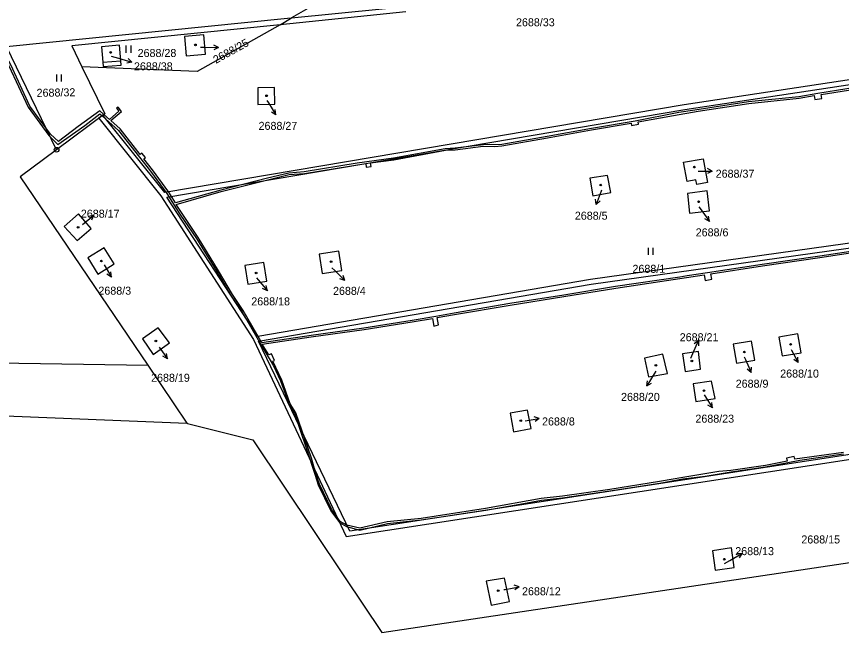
# Model space of a CAD drawing. Extents: x -562167 to -556918, y -1077891 to -1070763.
# Drawn here: x -561602.8 to -561427.7, y -1076441.3 to -1076310.6 of the extents above; entities that cross this region are included whole.
import ezdxf

# ---------------------------------------------------------------- set-up
doc = ezdxf.new("R2010")
doc.units = 0
for name, color, linetype in [('Hranice parcel', 7, 'Continuous'), ('Parcelní čísla', 7, 'Continuous'), ('Pop  PČ popisy', 7, 'Continuous'), ('Vnitřní kresba', 7, 'Continuous'), ('Věcná břemena k části', 7, 'Continuous'), ('Značky bodu BP', 7, 'Continuous'), ('Značky budov', 7, 'Continuous'), ('Značky kultur', 7, 'Continuous')]:
    doc.layers.add(name, color=color, linetype=linetype)

msp = doc.modelspace()

# ---------------------------------------------------------------- linework, layer by layer
at = {"layer": 'Hranice parcel'}
for p, q in [((-561520.21, -1076309.57), (-561546.88, -1076312.35)), ((-561546.88, -1076312.35), (-561544.47, -1076310.86)), ((-561594.35, -1076338.85), (-561605, -1076316.95)), ((-561588.96, -1076321.25), (-561584.11, -1076331.23)), ((-561584.11, -1076331.23), (-561594.35, -1076338.85)), ((-561594.35, -1076338.85), (-561602.07, -1076344.59)), ((-561602.07, -1076344.59), (-561574.95, -1076384.59)), ((-561665.89, -1076383.06), (-561574.95, -1076384.59)), ((-561574.95, -1076384.59), (-561566.65, -1076396.84)), ((-561661.27, -1076393.1), (-561566.65, -1076396.84))]:
    msp.add_line(p, q, dxfattribs=at)
for points in [[(-561439.54, -1076300.66), (-561456.4, -1076297.73), (-561459.65, -1076297.35), (-561480.28, -1076299.01), (-561499.57, -1076300.5), (-561528.15, -1076302.8), (-561530.6, -1076302.86), (-561544.47, -1076310.86)], [(-561544.47, -1076310.86), (-561456.05, -1076302.02), (-561453.56, -1076301.78), (-561445.5, -1076300.97), (-561439.54, -1076300.66)], [(-561605, -1076316.95), (-561545.29, -1076310.94), (-561544.47, -1076310.86)], [(-561546.88, -1076312.35), (-561591.1, -1076316.84), (-561588.96, -1076321.25)], [(-561546.88, -1076312.35), (-561564.52, -1076322.28), (-561588.96, -1076321.25)], [(-561566.8, -1076318.9), (-561562.71, -1076318.55), (-561563.1, -1076314.47), (-561567.15, -1076314.86), (-561566.8, -1076318.9)], [(-561584.77, -1076316.99), (-561584.5, -1076320.29), (-561584.43, -1076321.22), (-561580.63, -1076320.92), (-561580.71, -1076319.96), (-561580.99, -1076316.67), (-561584.77, -1076316.99)], [(-561548.06, -1076325.66), (-561551.59, -1076325.69), (-561551.58, -1076329.24), (-561548.02, -1076329.19), (-561548.06, -1076325.66)], [(-561458.42, -1076346.24), (-561458.62, -1076345.21), (-561460.47, -1076345.56), (-561461.24, -1076341.49), (-561457.1, -1076340.75), (-561456.14, -1076345.8), (-561458.42, -1076346.24)], [(-561476.68, -1076347.96), (-561477.35, -1076344.29), (-561481.1, -1076344.9), (-561480.49, -1076348.63), (-561476.68, -1076347.96)], [(-561455.75, -1076351.8), (-561456.25, -1076347.61), (-561460.39, -1076348.12), (-561459.94, -1076352.3), (-561455.75, -1076351.8)], [(-561589.99, -1076358.09), (-561586.97, -1076355.56), (-561589.67, -1076352.48), (-561592.69, -1076355.13), (-561589.99, -1076358.09)], [(-561584.22, -1076359.68), (-561587.71, -1076361.82), (-561585.61, -1076365.23), (-561582.13, -1076363.09), (-561584.22, -1076359.68)], [(-561534.38, -1076360.35), (-561538.6, -1076361.03), (-561537.93, -1076365.12), (-561533.76, -1076364.45), (-561534.38, -1076360.35)], [(-561549.7, -1076366.75), (-561550.35, -1076362.81), (-561554.37, -1076363.4), (-561553.71, -1076367.41), (-561549.7, -1076366.75)], [(-561573.82, -1076382.27), (-561570.36, -1076379.84), (-561572.77, -1076376.66), (-561576.11, -1076378.99), (-561573.82, -1076382.27)], [(-561436.96, -1076377.91), (-561440.98, -1076378.61), (-561440.3, -1076382.6), (-561436.28, -1076381.92), (-561436.96, -1076377.91)], [(-561446.09, -1076383.53), (-561446.77, -1076379.47), (-561450.69, -1076380.13), (-561450.02, -1076384.11), (-561446.09, -1076383.53)], [(-561458.07, -1076381.67), (-561461.47, -1076382.19), (-561460.91, -1076385.91), (-561457.6, -1076385.42), (-561458.07, -1076381.67)], [(-561465.6, -1076382.24), (-561469.53, -1076383.09), (-561468.68, -1076387.03), (-561464.65, -1076386.3), (-561465.6, -1076382.24)], [(-561458.61, -1076392.28), (-561454.55, -1076391.63), (-561455.28, -1076387.93), (-561459.21, -1076388.53), (-561458.61, -1076392.28)], [(-561493.6, -1076398.04), (-561494.37, -1076394.08), (-561498.03, -1076394.75), (-561497.32, -1076398.71), (-561493.6, -1076398.04)], [(-561566.65, -1076396.84), (-561566.57, -1076396.96), (-561552.7, -1076400.4), (-561533.2, -1076429.47), (-561525.27, -1076441.29), (-561459.52, -1076431.47), (-561381.4, -1076419.8)], [(-561451.05, -1076423.36), (-561455.08, -1076423.93), (-561454.5, -1076428.04), (-561450.5, -1076427.48), (-561451.05, -1076423.36)], [(-561498.21, -1076434.69), (-561499.25, -1076429.74), (-561503.14, -1076430.4), (-561502.06, -1076435.5), (-561498.21, -1076434.69)]]:
    msp.add_lwpolyline(points, dxfattribs=at)
at = {"layer": 'Pop  PČ popisy'}
for p, q in [((-561563.75, -1076317.1), (-561562.95, -1076317.12)), ((-561559.95, -1076317.17), (-561560.94, -1076316.65)), ((-561562.95, -1076317.12), (-561559.95, -1076317.17)), ((-561559.95, -1076317.17), (-561560.96, -1076317.66)), ((-561582.73, -1076319), (-561581.21, -1076319.42)), ((-561581.21, -1076319.42), (-561578.33, -1076320.25)), ((-561578.33, -1076320.25), (-561579.43, -1076320.45)), ((-561578.33, -1076320.25), (-561579.15, -1076319.49)), ((-561549.7, -1076328.4), (-561549.38, -1076328.91)), ((-561549.38, -1076328.91), (-561547.79, -1076331.46)), ((-561547.79, -1076331.46), (-561548.74, -1076330.87)), ((-561547.79, -1076331.46), (-561547.9, -1076330.34)), ((-561458.16, -1076343.37), (-561455.16, -1076343.37)), ((-561455.16, -1076343.37), (-561456.16, -1076342.87)), ((-561455.16, -1076343.37), (-561456.16, -1076343.87)), ((-561478.71, -1076347.64), (-561479.79, -1076350.44)), ((-561478.63, -1076347.43), (-561478.71, -1076347.64)), ((-561479.79, -1076350.44), (-561479.89, -1076349.33)), ((-561479.79, -1076350.44), (-561478.96, -1076349.69)), ((-561457.96, -1076350.99), (-561457.5, -1076351.64)), ((-561457.5, -1076351.64), (-561455.74, -1076354.07)), ((-561588.8, -1076354.71), (-561586.5, -1076352.78)), ((-561586.5, -1076352.78), (-561587.59, -1076353.04)), ((-561586.5, -1076352.78), (-561586.95, -1076353.81)), ((-561455.74, -1076354.07), (-561456.73, -1076353.55)), ((-561455.74, -1076354.07), (-561455.92, -1076352.96)), ((-561588.83, -1076354.73), (-561588.8, -1076354.71)), ((-561584.25, -1076363.3), (-561582.7, -1076365.87)), ((-561535.9, -1076363.89), (-561535.28, -1076364.49)), ((-561582.7, -1076365.87), (-561583.65, -1076365.27)), ((-561582.7, -1076365.87), (-561582.79, -1076364.76)), ((-561551.87, -1076366.04), (-561551.52, -1076366.46)), ((-561535.28, -1076364.49), (-561533.12, -1076366.57)), ((-561533.12, -1076366.57), (-561533.49, -1076365.52)), ((-561551.52, -1076366.46), (-561549.59, -1076368.76)), ((-561549.59, -1076368.76), (-561549.85, -1076367.67)), ((-561533.12, -1076366.57), (-561534.19, -1076366.24)), ((-561549.59, -1076368.76), (-561550.62, -1076368.31)), ((-561459.26, -1076382.09), (-561458.09, -1076379.33)), ((-561458.09, -1076379.33), (-561458.94, -1076380.05)), ((-561458.09, -1076379.33), (-561458.02, -1076380.45)), ((-561572.57, -1076380.78), (-561570.81, -1076383.21)), ((-561438.4, -1076381.24), (-561438.34, -1076381.35)), ((-561438.34, -1076381.35), (-561436.93, -1076384)), ((-561570.81, -1076383.21), (-561571.8, -1076382.69)), ((-561570.81, -1076383.21), (-561570.99, -1076382.1)), ((-561459.67, -1076383.05), (-561459.26, -1076382.09)), ((-561448.33, -1076382.82), (-561448.09, -1076383.36)), ((-561448.09, -1076383.36), (-561446.87, -1076386.1)), ((-561436.93, -1076384), (-561437.84, -1076383.35)), ((-561436.93, -1076384), (-561436.96, -1076382.88)), ((-561446.87, -1076386.1), (-561447.73, -1076385.39)), ((-561446.87, -1076386.1), (-561446.82, -1076384.98)), ((-561467.44, -1076386.4), (-561468.99, -1076388.97)), ((-561467.08, -1076385.81), (-561467.44, -1076386.4)), ((-561468.99, -1076388.97), (-561468.9, -1076387.86)), ((-561468.99, -1076388.97), (-561468.04, -1076388.37)), ((-561456.85, -1076390.88), (-561456.71, -1076391.09)), ((-561456.71, -1076391.09), (-561455.08, -1076393.61)), ((-561455.08, -1076393.61), (-561456.04, -1076393.04)), ((-561455.08, -1076393.61), (-561455.2, -1076392.49)), ((-561494.82, -1076396.4), (-561491.86, -1076395.88)), ((-561491.86, -1076395.88), (-561492.94, -1076395.56)), ((-561491.86, -1076395.88), (-561492.76, -1076396.55)), ((-561451.43, -1076426.04), (-561448.83, -1076424.54)), ((-561448.83, -1076424.54), (-561449.95, -1076424.61)), ((-561448.83, -1076424.54), (-561449.45, -1076425.47)), ((-561452.53, -1076426.68), (-561451.43, -1076426.04)), ((-561499.35, -1076432.2), (-561499.09, -1076432.15)), ((-561499.09, -1076432.15), (-561496.14, -1076431.58)), ((-561496.14, -1076431.58), (-561497.22, -1076431.28)), ((-561496.14, -1076431.58), (-561497.03, -1076432.26))]:
    msp.add_line(p, q, dxfattribs=at)
at = {"layer": 'Vnitřní kresba'}
msp.add_line((-561584.5, -1076320.29), (-561580.71, -1076319.96), dxfattribs=at)
at = {"layer": 'Věcná břemena k části'}
for points in [[(-561584.69, -1076331.66), (-561584.28, -1076331.36), (-561585.16, -1076330.57), (-561589.74, -1076333.92), (-561593.92, -1076337.09), (-561595.66, -1076335.56), (-561600.03, -1076329.59), (-561604.08, -1076320.86), (-561604.48, -1076320.03), (-561605.08, -1076319.98), (-561604.44, -1076321.02), (-561600.37, -1076329.79), (-561595.96, -1076335.82), (-561594.1, -1076337.72), (-561588.31, -1076333.73), (-561585.18, -1076331.23)], [(-561571.32, -1076347.95), (-561584.51, -1076331.53), (-561585.4, -1076332.19), (-561572.22, -1076348.61), (-561552.51, -1076379.12), (-561532.88, -1076420.95), (-561398.47, -1076400.31), (-561398.62, -1076399.32), (-561532.05, -1076419.81), (-561551.44, -1076379.45), (-561480.87, -1076367.4), (-561386.89, -1076354.23), (-561387.02, -1076353.24), (-561481, -1076366.41), (-561551.6, -1076378.46), (-561570.95, -1076348.9), (-561460.97, -1076330.35), (-561396.9, -1076320.64), (-561397.05, -1076319.65), (-561461.12, -1076329.36)]]:
    msp.add_lwpolyline(points, close=True, dxfattribs=at)
for points in [[(-561420.42, -1076324.96), (-561432.72, -1076326.92), (-561436.73, -1076327.61), (-561447.43, -1076328.72), (-561458.84, -1076330.44), (-561462.22, -1076330.94), (-561471.5, -1076332.76), (-561480.8, -1076334.36), (-561490.15, -1076336.04), (-561499.82, -1076337.75), (-561503.77, -1076337.81), (-561509.71, -1076338.55), (-561511.81, -1076338.67), (-561522.81, -1076340.67), (-561530.55, -1076341.73), (-561541.76, -1076343.57), (-561545.03, -1076343.83), (-561549.54, -1076344.91), (-561559.44, -1076347.43), (-561569.11, -1076350.09), (-561570.5, -1076347.89), (-561574, -1076343.13), (-561575.81, -1076340.81), (-561575.48, -1076340.53), (-561576.23, -1076339.58), (-561576.57, -1076339.85), (-561580.81, -1076334.44), (-561582.79, -1076332.68), (-561580.53, -1076330.76), (-561581.26, -1076329.81), (-561581.62, -1076330.04), (-561581.13, -1076330.65), (-561583.09, -1076332.41), (-561584.28, -1076331.36), (-561584.69, -1076331.66), (-561581.17, -1076334.78), (-561576.74, -1076340.45), (-561574.4, -1076343.43), (-561570.92, -1076348.17), (-561568.14, -1076352.52), (-561564.6, -1076357.68), (-561560.28, -1076364.72), (-561557.32, -1076369.78), (-561555.04, -1076373.19), (-561551.07, -1076380.07), (-561548.28, -1076384.74), (-561546.8, -1076387.87), (-561544.99, -1076392.89), (-561543.82, -1076394.79), (-561541.32, -1076402.11), (-561539.47, -1076407.92), (-561538.78, -1076409.95), (-561536.13, -1076415.45), (-561534.3, -1076417.95), (-561532.82, -1076418.77), (-561529.96, -1076419.56), (-561524.1, -1076418.14), (-561516.92, -1076417.37), (-561503.23, -1076415.31), (-561496, -1076414.08), (-561491.4, -1076413.19), (-561486.92, -1076412.69), (-561476.85, -1076411.25), (-561466.27, -1076409.58), (-561461.36, -1076408.72), (-561456.67, -1076408.13), (-561451.14, -1076407.21), (-561443.81, -1076406.16), (-561436.54, -1076404.7), (-561427.24, -1076403.38)], [(-561419.66, -1076359.5), (-561432.31, -1076361.41), (-561444.54, -1076363.19), (-561456.15, -1076365), (-561460.47, -1076365.62), (-561462.03, -1076365.89), (-561475.65, -1076367.9), (-561486.67, -1076369.68), (-561498.09, -1076371.51), (-561509.92, -1076373.55), (-561513.82, -1076374.22), (-561518.86, -1076375.09), (-561529.09, -1076376.7), (-561540.31, -1076378.28), (-561550.77, -1076379.8), (-561554.7, -1076372.97), (-561556.98, -1076369.56), (-561559.94, -1076364.52), (-561564.26, -1076357.46), (-561568.94, -1076350.48), (-561559.36, -1076347.72), (-561549.46, -1076345.21), (-561544.99, -1076344.13), (-561541.72, -1076343.87), (-561528.69, -1076341.78), (-561528.58, -1076342.55), (-561527.58, -1076342.44), (-561527.69, -1076341.64), (-561522.77, -1076340.97), (-561511.77, -1076338.97), (-561509.69, -1076338.85), (-561503.75, -1076338.11), (-561501.3, -1076338.18), (-561499.78, -1076338.05), (-561490.09, -1076336.34), (-561480.74, -1076334.66), (-561472.36, -1076333.21), (-561472.28, -1076333.71), (-561470.79, -1076333.45), (-561470.87, -1076332.95), (-561463.36, -1076331.58), (-561458.13, -1076330.64), (-561447.39, -1076329.02), (-561436.69, -1076327.91), (-561433.52, -1076327.36), (-561433.36, -1076328.23), (-561431.85, -1076327.95), (-561431.99, -1076327.1), (-561420.38, -1076325.26)], [(-561427.28, -1076403.08), (-561437.62, -1076404.52), (-561437.77, -1076403.92), (-561439.4, -1076404.29), (-561439.25, -1076404.94), (-561443.86, -1076405.86), (-561451.18, -1076406.91), (-561453.76, -1076407.11), (-561455.88, -1076407.5), (-561461.4, -1076408.42), (-561466.31, -1076409.28), (-561476.9, -1076410.95), (-561486.96, -1076412.39), (-561491.44, -1076412.89), (-561503.27, -1076415.01), (-561516.96, -1076417.07), (-561524.16, -1076417.84), (-561529.97, -1076419.14), (-561532.71, -1076418.49), (-561534.1, -1076417.72), (-561535.87, -1076415.29), (-561538.5, -1076409.83), (-561539.19, -1076407.82), (-561540.24, -1076404.3), (-561543.54, -1076394.67), (-561544.71, -1076392.75), (-561546.52, -1076387.75), (-561548.43, -1076383.73), (-561548.05, -1076383.55), (-561548.68, -1076382.14), (-561549.27, -1076382.4), (-561550.66, -1076380.09), (-561540.27, -1076378.58), (-561529.05, -1076377), (-561518.82, -1076375.39), (-561514.55, -1076374.65), (-561514.21, -1076376.27), (-561513.22, -1076376.04), (-561513.53, -1076374.48), (-561509.86, -1076373.85), (-561498.05, -1076371.81), (-561486.63, -1076369.98), (-561475.61, -1076368.2), (-561466.28, -1076366.83), (-561461.99, -1076366.19), (-561456.84, -1076365.41), (-561456.61, -1076366.61), (-561455.21, -1076366.3), (-561455.46, -1076365.2), (-561444.5, -1076363.49), (-561432.27, -1076361.71), (-561419.74, -1076359.82)]]:
    msp.add_lwpolyline(points, dxfattribs=at)
at = {"layer": 'Značky bodu BP'}
for radius in [0.5, 0.0303]:
    msp.add_circle((-561594.35, -1076338.85), radius, dxfattribs=at)
at = {"layer": 'Značky budov'}
for centre in [(-561564.86, -1076316.6), (-561582.84, -1076318.21), (-561549.76, -1076327.41), (-561458.93, -1076342.55), (-561478.82, -1076346.35), (-561458.03, -1076349.9), (-561589.77, -1076355.31), (-561584.83, -1076362.48), (-561536.05, -1076362.61), (-561551.98, -1076365), (-561573.25, -1076379.43), (-561438.49, -1076380.15), (-561448.32, -1076381.78), (-561459.46, -1076383.68), (-561467.1, -1076384.61), (-561456.87, -1076389.97), (-561495.78, -1076396.36), (-561452.58, -1076425.74), (-561500.57, -1076432.43)]:
    msp.add_circle(centre, 0.175, dxfattribs=at)
at = {"layer": 'Značky kultur'}
for p, q in [((-561579.53, -1076318.27), (-561579.53, -1076316.77)), ((-561578.53, -1076318.27), (-561578.53, -1076316.77)), ((-561594.29, -1076324.4), (-561594.29, -1076322.9)), ((-561593.29, -1076324.4), (-561593.29, -1076322.9)), ((-561468.66, -1076361.16), (-561468.66, -1076359.66)), ((-561467.66, -1076361.16), (-561467.66, -1076359.66))]:
    msp.add_line(p, q, dxfattribs=at)

# ---------------------------------------------------------------- texts
at = {"layer": 'Parcelní čísla'}
for s, p in [('2688/33', (-561496.8, -1076312.66)), ('2688/28', (-561577.13, -1076319.17)), ('2688/38', (-561577.91, -1076322.01)), ('2688/27', (-561551.45, -1076334.64)), ('2688/37', (-561454.41, -1076344.79)), ('2688/17', (-561589.18, -1076353.27)), ('2688/5', (-561484.31, -1076353.7)), ('2688/6', (-561458.65, -1076357.24)), ('2688/1', (-561472.07, -1076364.97)), ('2688/3', (-561585.46, -1076369.61)), ('2688/4', (-561535.65, -1076369.65)), ('2688/18', (-561553, -1076371.88)), ('2688/21', (-561462.04, -1076379.49)), ('2688/10', (-561440.71, -1076387.2)), ('2688/19', (-561574.27, -1076388.09)), ('2688/9', (-561450.16, -1076389.35)), ('2688/20', (-561474.5, -1076392.15)), ('2688/8', (-561491.27, -1076397.36)), ('2688/23', (-561458.71, -1076396.77)), ('2688/15', (-561436.22, -1076422.4)), ('2688/13', (-561450.25, -1076424.88)), ('2688/12', (-561495.52, -1076433.39))]:
    msp.add_text(s, height=1.7, dxfattribs=at).set_placement(p)
for s, rotation, p in [('2688/25', 29, (-561560.52, -1076320.66)), ('2688/32', 1, (-561598.56, -1076327.64))]:
    msp.add_text(s, height=1.7, rotation=rotation, dxfattribs=at).set_placement(p)

doc.saveas('drawing.dxf')
